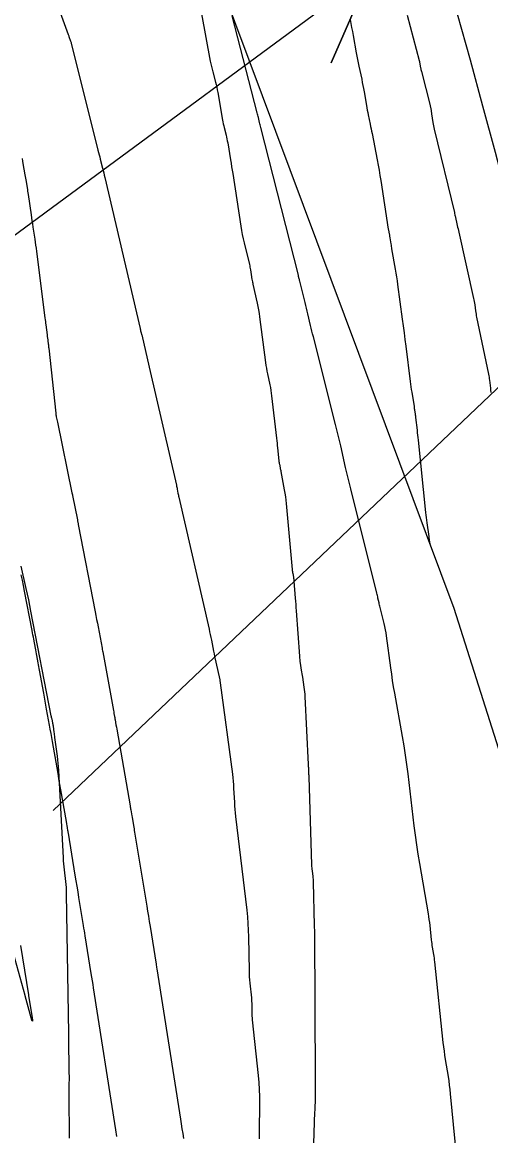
# Model space of a CAD drawing. Extents: x 954385 to 988206, y 1868364 to 1924553.
# Drawn here: x 957805.2 to 957833.8, y 1919699.1 to 1919767 of the extents above; entities that cross this region are included whole.
import ezdxf

# ---------------------------------------------------------------- set-up
doc = ezdxf.new("R2010")
doc.units = 0
for name, color, linetype in [('1', 7, 'Continuous'), ('Default', 7, 'Continuous'), ('Ex_Minor Contours', 7, 'Continuous'), ('Perimeter', 7, 'Continuous'), ('Slopes', 7, 'Continuous')]:
    doc.layers.add(name, color=color, linetype=linetype)

msp = doc.modelspace()

# ---------------------------------------------------------------- linework, layer by layer
for points in [[(957805.448, 1919773.432), (957808.051, 1919766.251), (957808.067, 1919766.206), (957808.083, 1919766.162), (957808.099, 1919766.117), (957808.115, 1919766.072), (957808.18, 1919765.894), (957808.195, 1919765.85), (957808.209, 1919765.805), (957808.223, 1919765.759), (957808.235, 1919765.713), (957809.866, 1919759.195), (957809.901, 1919759.056), (957809.936, 1919758.918), (957809.971, 1919758.779), (957810.007, 1919758.64), (957810.149, 1919758.086), (957810.184, 1919757.947), (957810.219, 1919757.808), (957810.252, 1919757.669), (957810.285, 1919757.53), (957812.439, 1919748.313), (957812.446, 1919748.281), (957812.454, 1919748.248), (957812.462, 1919748.216), (957812.47, 1919748.184), (957812.503, 1919748.056), (957812.511, 1919748.024), (957812.519, 1919747.992), (957812.526, 1919747.96), (957812.534, 1919747.927), (957812.989, 1919745.959), (957812.99, 1919745.953), (957814.648, 1919738.762), (957814.662, 1919738.702), (957814.675, 1919738.642), (957814.688, 1919738.582), (957814.7, 1919738.521), (957814.748, 1919738.279), (957814.76, 1919738.219), (957814.773, 1919738.158), (957814.786, 1919738.098), (957814.8, 1919738.038), (957816.642, 1919729.979), (957816.679, 1919729.812), (957816.715, 1919729.646), (957816.749, 1919729.479), (957816.783, 1919729.311), (957816.912, 1919728.641), (957816.946, 1919728.474), (957816.98, 1919728.307), (957817.016, 1919728.14), (957817.053, 1919727.973), (957817.295, 1919726.898), (957817.299, 1919726.882), (957817.302, 1919726.866), (957817.305, 1919726.85), (957817.307, 1919726.834), (957817.322, 1919726.721), (957817.324, 1919726.705), (957818.064, 1919721.129), (957818.09, 1919720.915), (957818.112, 1919720.701), (957818.13, 1919720.487), (957818.144, 1919720.273), (957818.19, 1919719.414), (957818.203, 1919719.199), (957818.22, 1919718.985), (957818.24, 1919718.771), (957818.263, 1919718.557), (957818.939, 1919712.839), (957818.982, 1919712.434), (957819.014, 1919712.028), (957819.036, 1919711.622), (957819.048, 1919711.214), (957819.081, 1919709.146), (957819.086, 1919708.958), (957819.095, 1919708.77), (957819.109, 1919708.582), (957819.127, 1919708.394), (957819.224, 1919707.493), (957819.234, 1919707.382), (957819.242, 1919707.27), (957819.247, 1919707.159), (957819.249, 1919707.047), (957819.253, 1919706.599), (957819.255, 1919706.488), (957819.26, 1919706.376), (957819.267, 1919706.265), (957819.278, 1919706.153), (957819.633, 1919702.764), (957819.672, 1919702.336), (957819.699, 1919701.908), (957819.714, 1919701.479), (957819.717, 1919701.049), (957819.704, 1919699.33), (957819.706, 1919698.901)], [(957832.216, 1919692.911), (957831.38, 1919701.643), (957831.353, 1919701.905), (957831.321, 1919702.166), (957831.285, 1919702.427), (957831.244, 1919702.687), (957831.073, 1919703.726), (957831.033, 1919703.986), (957830.996, 1919704.247), (957830.962, 1919704.508), (957830.933, 1919704.769), (957830.416, 1919709.692), (957830.404, 1919709.804), (957830.389, 1919709.915), (957830.373, 1919710.026), (957830.355, 1919710.137), (957830.279, 1919710.58), (957830.261, 1919710.69), (957830.245, 1919710.802), (957830.23, 1919710.913), (957830.217, 1919711.024), (957830.123, 1919711.898), (957830.102, 1919712.081), (957830.078, 1919712.263), (957830.051, 1919712.445), (957830.021, 1919712.626), (957829.493, 1919715.69), (957829.398, 1919716.262), (957829.311, 1919716.834), (957829.232, 1919717.408), (957829.16, 1919717.983), (957828.785, 1919721.154), (957828.713, 1919721.727), (957828.632, 1919722.298), (957828.543, 1919722.868), (957828.445, 1919723.437), (957827.971, 1919726.076), (957827.904, 1919726.461), (957827.842, 1919726.847), (957827.784, 1919727.234), (957827.73, 1919727.621), (957827.472, 1919729.564), (957827.444, 1919729.755), (957827.41, 1919729.945), (957827.372, 1919730.134), (957827.327, 1919730.322), (957827.082, 1919731.303), (957827.064, 1919731.375), (957827.047, 1919731.447), (957827.03, 1919731.519), (957827.014, 1919731.591), (957826.948, 1919731.879), (957826.932, 1919731.951), (957826.915, 1919732.024), (957826.898, 1919732.095), (957826.88, 1919732.167), (957825.285, 1919738.537), (957825.205, 1919738.862), (957825.126, 1919739.189), (957825.048, 1919739.515), (957824.973, 1919739.842), (957824.673, 1919741.151), (957824.598, 1919741.478), (957824.52, 1919741.805), (957824.441, 1919742.131), (957824.359, 1919742.457), (957823.006, 1919747.815), (957822.963, 1919747.988), (957822.92, 1919748.161), (957822.879, 1919748.334), (957822.839, 1919748.507), (957822.678, 1919749.201), (957822.638, 1919749.375), (957822.597, 1919749.548), (957822.554, 1919749.721), (957822.511, 1919749.893), (957822.179, 1919751.198), (957822.17, 1919751.235), (957822.16, 1919751.272), (957822.151, 1919751.31), (957822.143, 1919751.347), (957822.108, 1919751.497), (957822.099, 1919751.535), (957822.09, 1919751.572), (957822.081, 1919751.609), (957822.072, 1919751.647), (957819.795, 1919760.582), (957819.777, 1919760.656), (957819.758, 1919760.73), (957819.741, 1919760.804), (957819.723, 1919760.878), (957819.654, 1919761.176), (957819.636, 1919761.25), (957819.618, 1919761.324), (957819.6, 1919761.398), (957819.581, 1919761.472), (957818.062, 1919767.386)], [(957808.123, 1919698.944), (957808.118, 1919701.583), (957808.118, 1919701.699), (957808.118, 1919701.816), (957808.119, 1919701.933), (957808.119, 1919702.05), (957808.125, 1919702.73), (957808.124, 1919702.74), (957808.124, 1919702.751), (957808.123, 1919702.762), (957808.122, 1919702.772), (957808.118, 1919702.815), (957808.117, 1919702.826), (957808.116, 1919702.836), (957808.116, 1919702.847), (957808.116, 1919702.858), (957808.099, 1919705.16), (957808.099, 1919705.171), (957808.098, 1919705.183), (957808.097, 1919705.194), (957808.096, 1919705.206), (957808.091, 1919705.251), (957808.09, 1919705.263), (957808.089, 1919705.274), (957808.089, 1919705.286), (957808.089, 1919705.297), (957807.953, 1919713.857), (957807.948, 1919714.039), (957807.938, 1919714.221), (957807.924, 1919714.402), (957807.905, 1919714.583), (957807.819, 1919715.306), (957807.799, 1919715.487), (957807.782, 1919715.668), (957807.768, 1919715.85), (957807.757, 1919716.032), (957807.471, 1919721.364), (957807.457, 1919721.582), (957807.439, 1919721.799), (957807.417, 1919722.015), (957807.39, 1919722.231), (957807.24, 1919723.367), (957807.229, 1919723.447), (957807.218, 1919723.527), (957807.208, 1919723.608), (957807.197, 1919723.688), (957807.148, 1919724.063), (957807.14, 1919724.116), (957807.131, 1919724.169), (957807.121, 1919724.222), (957807.11, 1919724.274), (957807.063, 1919724.484), (957807.051, 1919724.536), (957807.04, 1919724.589), (957807.029, 1919724.641), (957807.018, 1919724.694), (957805.781, 1919731.08), (957805.712, 1919731.424), (957805.641, 1919731.768), (957805.567, 1919732.112), (957805.49, 1919732.455), (957805.177, 1919733.825)]]:
    msp.add_lwpolyline(points)
at = {"layer": '1'}
for points in [[(957816.173, 1919767.509), (957816.721, 1919764.613), (957816.753, 1919764.453), (957816.787, 1919764.294), (957816.825, 1919764.136), (957816.865, 1919763.978), (957817.032, 1919763.348), (957817.071, 1919763.19), (957817.108, 1919763.031), (957817.141, 1919762.872), (957817.171, 1919762.712), (957817.465, 1919761.032), (957817.486, 1919760.916), (957817.51, 1919760.8), (957817.536, 1919760.684), (957817.564, 1919760.569), (957817.681, 1919760.111), (957817.71, 1919759.996), (957817.735, 1919759.881), (957817.758, 1919759.765), (957817.779, 1919759.648), (957817.951, 1919758.61), (957817.986, 1919758.397), (957818.02, 1919758.185), (957818.054, 1919757.973), (957818.087, 1919757.761), (957818.581, 1919754.549), (957818.622, 1919754.296), (957818.669, 1919754.045), (957818.722, 1919753.794), (957818.779, 1919753.545), (957819.103, 1919752.212), (957819.121, 1919752.132), (957819.138, 1919752.051), (957819.152, 1919751.97), (957819.165, 1919751.889), (957819.223, 1919751.477), (957819.229, 1919751.438), (957819.236, 1919751.4), (957819.243, 1919751.361), (957819.252, 1919751.323), (957819.287, 1919751.17), (957819.296, 1919751.131), (957819.305, 1919751.093), (957819.314, 1919751.055), (957819.322, 1919751.016), (957819.582, 1919749.859), (957819.625, 1919749.652), (957819.664, 1919749.445), (957819.699, 1919749.238), (957819.728, 1919749.029), (957820.093, 1919746.234), (957820.116, 1919746.064), (957820.144, 1919745.894), (957820.174, 1919745.724), (957820.208, 1919745.555), (957820.349, 1919744.88), (957820.382, 1919744.711), (957820.412, 1919744.542), (957820.437, 1919744.372), (957820.459, 1919744.201), (957820.755, 1919741.618), (957820.772, 1919741.47), (957820.788, 1919741.323), (957820.804, 1919741.176), (957820.82, 1919741.028), (957820.902, 1919740.254), (957820.909, 1919740.199), (957820.917, 1919740.144), (957820.926, 1919740.089), (957820.936, 1919740.035), (957820.98, 1919739.817), (957820.99, 1919739.762), (957821.001, 1919739.708), (957821.012, 1919739.653), (957821.022, 1919739.598), (957821.234, 1919738.472), (957821.271, 1919738.266), (957821.302, 1919738.059), (957821.329, 1919737.852), (957821.35, 1919737.644), (957821.716, 1919733.617), (957821.722, 1919733.557), (957821.73, 1919733.498), (957821.738, 1919733.439), (957821.748, 1919733.38), (957821.789, 1919733.144), (957821.799, 1919733.085), (957821.807, 1919733.026), (957821.814, 1919732.966), (957821.819, 1919732.907), (957821.9, 1919731.874), (957821.915, 1919731.682), (957821.93, 1919731.49), (957821.944, 1919731.297), (957821.957, 1919731.105), (957822.151, 1919728.329), (957822.16, 1919728.222), (957822.171, 1919728.115), (957822.185, 1919728.008), (957822.202, 1919727.901), (957822.272, 1919727.476), (957822.289, 1919727.369), (957822.306, 1919727.263), (957822.323, 1919727.156), (957822.339, 1919727.05), (957822.432, 1919726.434), (957822.451, 1919726.295), (957822.467, 1919726.157), (957822.479, 1919726.018), (957822.488, 1919725.878), (957822.693, 1919721.719), (957822.696, 1919721.657), (957822.699, 1919721.595), (957822.701, 1919721.532), (957822.704, 1919721.47), (957822.718, 1919721.12), (957822.719, 1919721.108), (957822.72, 1919721.097), (957822.721, 1919721.085), (957822.722, 1919721.073), (957822.729, 1919721.027), (957822.73, 1919721.015), (957822.731, 1919721.004), (957822.732, 1919720.992), (957822.733, 1919720.981), (957822.898, 1919715.6), (957822.902, 1919715.512), (957822.908, 1919715.423), (957822.916, 1919715.335), (957822.926, 1919715.248), (957822.971, 1919714.897), (957822.981, 1919714.809), (957822.989, 1919714.721), (957822.994, 1919714.632), (957822.997, 1919714.544), (957823.047, 1919711.901), (957823.048, 1919711.868), (957823.049, 1919711.836), (957823.052, 1919711.803), (957823.055, 1919711.77), (957823.07, 1919711.64), (957823.074, 1919711.607), (957823.076, 1919711.574), (957823.078, 1919711.541), (957823.078, 1919711.509), (957823.121, 1919702.453), (957823.122, 1919702.341), (957823.122, 1919702.229), (957823.122, 1919702.117), (957823.121, 1919702.005), (957823.119, 1919701.494), (957823.118, 1919701.414), (957823.117, 1919701.335), (957823.114, 1919701.255), (957823.111, 1919701.176), (957823.096, 1919700.858), (957823.093, 1919700.779), (957823.089, 1919700.7), (957823.086, 1919700.62), (957823.083, 1919700.541), (957822.847, 1919693.43)], [(957828.73, 1919767.423), (957829.461, 1919764.656), (957829.475, 1919764.602), (957829.488, 1919764.547), (957829.499, 1919764.493), (957829.509, 1919764.438), (957829.547, 1919764.218), (957829.558, 1919764.164), (957829.569, 1919764.109), (957829.581, 1919764.055), (957829.594, 1919764), (957830.128, 1919761.914), (957830.138, 1919761.872), (957830.147, 1919761.83), (957830.155, 1919761.789), (957830.163, 1919761.747), (957830.191, 1919761.578), (957830.198, 1919761.536), (957830.204, 1919761.493), (957830.211, 1919761.451), (957830.218, 1919761.409), (957830.3, 1919760.875), (957830.317, 1919760.772), (957830.336, 1919760.67), (957830.357, 1919760.568), (957830.381, 1919760.467), (957831.613, 1919755.388), (957831.616, 1919755.372), (957831.62, 1919755.355), (957831.623, 1919755.338), (957831.625, 1919755.322), (957831.635, 1919755.254), (957831.637, 1919755.237), (957831.64, 1919755.221), (957831.644, 1919755.204), (957831.647, 1919755.188), (957831.784, 1919754.602), (957831.807, 1919754.499), (957831.831, 1919754.396), (957831.854, 1919754.293), (957831.878, 1919754.189), (957832.782, 1919750.151), (957832.802, 1919750.056), (957832.82, 1919749.961), (957832.836, 1919749.865), (957832.849, 1919749.769), (957832.9, 1919749.384), (957832.913, 1919749.287), (957832.928, 1919749.192), (957832.946, 1919749.096), (957832.965, 1919749.001), (957833.693, 1919745.525), (957833.711, 1919745.435), (957833.726, 1919745.345), (957833.74, 1919745.255), (957833.751, 1919745.164), (957833.806, 1919744.684), (957833.81, 1919744.651), (957833.814, 1919744.618), (957833.817, 1919744.584), (957833.821, 1919744.551), (957833.835, 1919744.418)], [(957805.238, 1919758.677), (957805.263, 1919758.528), (957805.289, 1919758.38), (957805.41, 1919757.689), (957805.427, 1919757.589), (957805.444, 1919757.489), (957805.461, 1919757.389), (957805.478, 1919757.288), (957805.545, 1919756.888), (957805.561, 1919756.787), (957805.577, 1919756.687), (957805.593, 1919756.586), (957805.607, 1919756.486), (957805.784, 1919755.249), (957805.811, 1919755.063), (957805.839, 1919754.878), (957805.866, 1919754.692), (957805.895, 1919754.507), (957806.009, 1919753.765), (957806.037, 1919753.579), (957806.064, 1919753.394), (957806.089, 1919753.208), (957806.114, 1919753.022), (957806.635, 1919748.96), (957806.649, 1919748.854), (957806.662, 1919748.748), (957806.675, 1919748.643), (957806.688, 1919748.537), (957806.76, 1919747.932), (957806.761, 1919747.917), (957806.763, 1919747.903), (957806.765, 1919747.889), (957806.767, 1919747.875), (957806.777, 1919747.805), (957806.781, 1919747.776), (957806.783, 1919747.762), (957806.833, 1919747.384), (957806.842, 1919747.316), (957806.85, 1919747.248), (957806.858, 1919747.18), (957806.865, 1919747.113), (957807.29, 1919743.15), (957807.296, 1919743.096), (957807.304, 1919743.042), (957807.314, 1919742.989), (957807.324, 1919742.935), (957807.394, 1919742.607), (957807.395, 1919742.603), (957808.279, 1919738.292), (957808.303, 1919738.178), (957808.31, 1919738.14), (957808.608, 1919736.652), (957808.619, 1919736.597), (957808.621, 1919736.585), (957808.657, 1919736.403), (957808.666, 1919736.354), (957809.699, 1919731.029), (957809.742, 1919730.803), (957809.786, 1919730.578), (957809.828, 1919730.353), (957809.871, 1919730.128), (957810.118, 1919728.811), (957810.131, 1919728.74), (957810.147, 1919728.653), (957810.157, 1919728.6), (957810.809, 1919725.027), (957810.826, 1919724.932), (957810.844, 1919724.836), (957810.878, 1919724.645), (957810.887, 1919724.597), (957810.896, 1919724.55), (957810.904, 1919724.502), (957810.912, 1919724.454), (957810.966, 1919724.145), (957810.99, 1919724.009), (957811.013, 1919723.874), (957811.829, 1919719.205), (957811.84, 1919719.143), (957811.851, 1919719.081), (957811.861, 1919719.019), (957811.872, 1919718.957), (957811.935, 1919718.586), (957811.946, 1919718.521), (957811.951, 1919718.493), (957812.048, 1919717.896), (957812.065, 1919717.793), (957812.082, 1919717.69), (957812.099, 1919717.588), (957812.116, 1919717.485), (957812.839, 1919713.088), (957812.89, 1919712.776), (957812.941, 1919712.465), (957812.991, 1919712.154), (957813.041, 1919711.843), (957813.41, 1919709.551), (957813.421, 1919709.48), (957813.432, 1919709.41), (957813.443, 1919709.339), (957813.455, 1919709.269), (957814.898, 1919700.099), (957814.944, 1919699.805), (957814.99, 1919699.511), (957815.036, 1919699.217), (957815.081, 1919698.922)], [(957811.025, 1919699.037), (957810.962, 1919699.438), (957809.599, 1919708.093), (957809.564, 1919708.313), (957809.529, 1919708.534), (957809.494, 1919708.754), (957809.459, 1919708.975), (957809.09, 1919711.267), (957809.064, 1919711.428), (957809.038, 1919711.589), (957809.012, 1919711.751), (957808.985, 1919711.912), (957808.704, 1919713.621), (957808.649, 1919713.96), (957808.593, 1919714.299), (957808.537, 1919714.637), (957808.482, 1919714.976), (957808.062, 1919717.536), (957808.056, 1919717.574), (957808.05, 1919717.611), (957808.044, 1919717.649), (957808.038, 1919717.686), (957808.005, 1919717.877), (957807.988, 1919717.977), (957807.965, 1919718.111), (957807.96, 1919718.145), (957807.954, 1919718.178), (957807.948, 1919718.212), (957807.942, 1919718.245), (957807.605, 1919720.178), (957807.547, 1919720.511), (957807.488, 1919720.845), (957807.43, 1919721.178), (957807.372, 1919721.511), (957807.09, 1919723.133), (957807.047, 1919723.379), (957807.003, 1919723.624), (957806.959, 1919723.87), (957806.915, 1919724.116), (957806.736, 1919725.098), (957806.692, 1919725.343), (957806.647, 1919725.589), (957806.602, 1919725.834), (957806.557, 1919726.08), (957806.304, 1919727.468), (957806.283, 1919727.58), (957806.263, 1919727.693), (957806.242, 1919727.806), (957806.221, 1919727.919), (957806.137, 1919728.37), (957806.115, 1919728.483), (957806.094, 1919728.595), (957806.073, 1919728.708), (957806.052, 1919728.821), (957805.949, 1919729.37), (957805.925, 1919729.499), (957805.9, 1919729.628), (957805.876, 1919729.758), (957805.851, 1919729.887), (957805.382, 1919732.303), (957805.318, 1919732.635), (957805.253, 1919732.967), (957805.189, 1919733.299)], [(957805.139, 1919710.691), (957805.622, 1919707.685), (957805.631, 1919707.631), (957805.843, 1919706.283), (957805.865, 1919706.124), (957805.864, 1919706.069), (957805.841, 1919706.119), (957805.796, 1919706.273), (957805.427, 1919707.611), (957805.42, 1919707.635), (957804.617, 1919710.572)]]:
    msp.add_lwpolyline(points, dxfattribs=at)
at = {"layer": 'Default'}
msp.add_arc((956871.597, 1919501.221), 996.448, 12.648055, 34.075074, dxfattribs=at)
at = {"layer": 'Ex_Minor Contours'}
msp.add_lwpolyline([(957825.249, 1919767.163), (957825.296, 1919766.919), (957825.342, 1919766.675), (957825.387, 1919766.431), (957825.431, 1919766.187), (957825.621, 1919765.121), (957825.657, 1919764.922), (957825.695, 1919764.723), (957825.735, 1919764.524), (957825.777, 1919764.326), (957825.953, 1919763.514), (957825.993, 1919763.326), (957826.03, 1919763.138), (957826.066, 1919762.95), (957826.1, 1919762.761), (957826.246, 1919761.912), (957826.272, 1919761.77), (957826.298, 1919761.628), (957826.326, 1919761.486), (957826.354, 1919761.345), (957826.471, 1919760.779), (957826.5, 1919760.637), (957826.528, 1919760.495), (957826.556, 1919760.354), (957826.584, 1919760.212), (957826.895, 1919758.602), (957826.954, 1919758.286), (957827.011, 1919757.969), (957827.065, 1919757.652), (957827.116, 1919757.335), (957827.578, 1919754.379), (957827.585, 1919754.334), (957827.593, 1919754.289), (957827.601, 1919754.244), (957827.609, 1919754.199), (957827.642, 1919754.019), (957827.65, 1919753.974), (957827.658, 1919753.929), (957827.666, 1919753.884), (957827.673, 1919753.839), (957827.73, 1919753.473), (957827.743, 1919753.397), (957827.755, 1919753.321), (957827.768, 1919753.245), (957827.781, 1919753.169), (957827.999, 1919751.927), (957828.039, 1919751.695), (957828.076, 1919751.462), (957828.111, 1919751.229), (957828.144, 1919750.996), (957828.432, 1919748.887), (957828.488, 1919748.474), (957828.542, 1919748.061), (957828.595, 1919747.647), (957828.647, 1919747.234), (957828.912, 1919745.081), (957828.933, 1919744.916), (957828.955, 1919744.752), (957828.979, 1919744.588), (957829.005, 1919744.424), (957829.146, 1919743.551), (957829.155, 1919743.496), (957829.163, 1919743.441), (957829.172, 1919743.386), (957829.18, 1919743.331), (957829.212, 1919743.11), (957829.22, 1919743.055), (957829.227, 1919743), (957829.234, 1919742.944), (957829.241, 1919742.889), (957829.33, 1919742.106), (957829.347, 1919741.957), (957829.363, 1919741.808), (957829.38, 1919741.659), (957829.395, 1919741.51), (957829.855, 1919737.09), (957829.872, 1919736.934), (957829.891, 1919736.779), (957829.91, 1919736.623), (957829.931, 1919736.467), (957830.047, 1919735.628), (957830.054, 1919735.581), (957830.06, 1919735.535), (957830.066, 1919735.488), (957830.072, 1919735.442), (957830.097, 1919735.256), (957830.102, 1919735.209), (957830.104, 1919735.192)], dxfattribs=at)
at = {"layer": 'Perimeter'}
msp.add_lwpolyline([(957817.372, 1919769.232), (957831.573, 1919731.267), (957843.682, 1919693.162), (957854.383, 1919657.846), (957864.753, 1919618.743), (957875.296, 1919577.825), (957884.584, 1919537.635), (957892.533, 1919502.268), (957902.065, 1919460.502), (957910.491, 1919421.742), (957920.001, 1919379.492)], dxfattribs=at)
at = {"layer": 'Slopes'}
for points in [[(957807.131, 1919718.928), (957867.324, 1919776.132), (957865.624, 1919770.378), (957867.324, 1919776.132), (957861.49, 1919774.727)], [(957757.131, 1919718.928), (957826.492, 1919770.022), (957824.088, 1919764.525), (957826.492, 1919770.022), (957820.53, 1919769.356)]]:
    msp.add_lwpolyline(points, dxfattribs=at)

doc.saveas('drawing.dxf')
